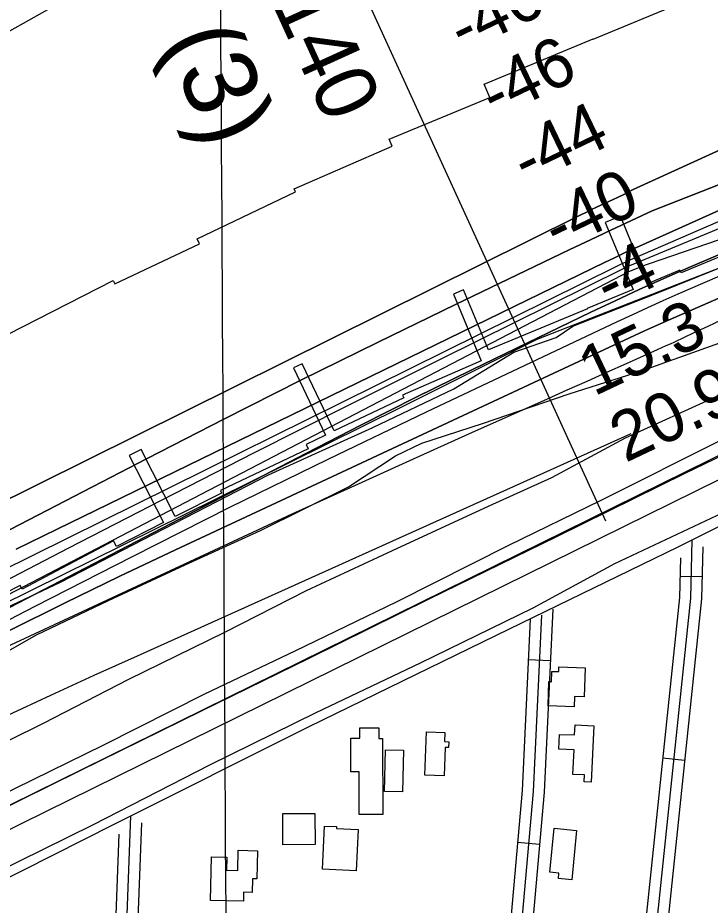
# Model space of a CAD drawing. Extents: x 3477039 to 3515015, y 546746 to 572297.
# Drawn here: x 3491478 to 3492421, y 561836 to 563045 of the extents above; entities that cross this region are included whole.
import ezdxf

# ---------------------------------------------------------------- set-up
doc = ezdxf.new("R2010")
doc.units = 0
for name, color, linetype in [('V-BLDG-OTLN', 7, 'Continuous'), ('V-CHAN-NAID', 7, 'Continuous'), ('V-FLOD-BASE', 7, 'Continuous'), ('V-GRID-MAJR', 7, 'Continuous'), ('V-LEVE-TOET', 7, 'Continuous'), ('V-RIVR-EDGE', 7, 'Continuous'), ('V-RIVR-RANG', 7, 'Continuous'), ('V-RIVR-RANG-IDEN', 7, 'Continuous'), ('V-ROAD-CNTR', 7, 'Continuous'), ('V-RRAP-FSHR', 7, 'Continuous'), ('V-RRAP-RVMT', 7, 'Continuous'), ('V-SITE-VEGE', 7, 'Continuous'), ('V-SURV-LINE', 7, 'Continuous'), ('V-TOPO-DPTH', 7, 'Continuous'), ('V-TOPO-MAJR', 7, 'Continuous'), ('V-TOPO-MINR', 7, 'Continuous'), ('V-TOPO-WATR', 7, 'Continuous')]:
    doc.layers.add(name, color=color, linetype=linetype)

msp = doc.modelspace()

# ---------------------------------------------------------------- linework, layer by layer
at = {"layer": 'V-BLDG-OTLN'}
for points in [[(3492236.404, 562120.558), (3492235.906, 562106.471), (3492200.537, 562107.721), (3492201.707, 562140.841), (3492205.213, 562140.716), (3492205.713, 562154.845), (3492215.072, 562154.515), (3492215.301, 562161.03), (3492250.855, 562159.775), (3492249.4560000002, 562120.0970000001)], [(3492234.438, 562014.518), (3492235.859, 562047.772), (3492214.978, 562048.665), (3492215.85, 562069.0750000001), (3492236.693, 562068.182), (3492237.276, 562081.85), (3492262.647, 562080.767), (3492259.356, 562003.813), (3492249.556, 562004.233), (3492249.951, 562013.855)], [(3491943.411, 561960.015), (3491943.319, 562017.91), (3491931.8170000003, 562017.8910000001), (3491931.7430000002, 562063.908), (3491944.2060000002, 562063.928), (3491944.183, 562077.715), (3491970.004, 562077.756), (3491970.0270000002, 562063.545), (3491975.1920000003, 562063.554), (3491975.352, 561960.066)], [(3492032.759, 562013.558), (3492034.7800000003, 562072.491), (3492059.733, 562071.635), (3492059.305, 562059.167), (3492065.23, 562058.964), (3492064.966, 562051.1730000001), (3492060.413, 562051.329), (3492059.088, 562012.655)], [(3492003.54, 562047.46), (3492002.062, 561990.628), (3491977.592, 561991.263), (3491979.073, 562048.093)], [(3491883.1010000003, 561918.885), (3491839.416, 561918.684), (3491839.221, 561961.197), (3491882.907, 561961.397)], [(3491941.6780000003, 561939.5), (3491939.153, 561883.203), (3491893.149, 561885.267), (3491895.791, 561944.135), (3491912.255, 561943.393), (3491912.142, 561940.8250000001)], [(3492239.345, 561938.167), (3492232.971, 561870.9), (3492214.679, 561872.637), (3492215.377, 561880.036), (3492203.085, 561881.202), (3492208.7600000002, 561941.0650000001)], [(3491804.6180000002, 561910.525), (3491803.805, 561872.109), (3491797.995, 561872.231), (3491797.6040000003, 561853.713), (3491785.799, 561853.965), (3491785.537, 561841.591), (3491740.798, 561842.537), (3491742.062, 561902.202), (3491763.0330000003, 561901.757), (3491762.659, 561884.02), (3491778.0270000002, 561883.696), (3491778.608, 561911.076)]]:
    msp.add_lwpolyline(points, close=True, dxfattribs=at)
at = {"layer": 'V-FLOD-BASE'}
msp.add_lwpolyline([(3490350.554, 561389.037), (3490438.913, 561435.317), (3490569.109, 561504.755), (3490699.288, 561572.433), (3490832.441, 561645.368), (3490980.29, 561721.714), (3491118.718, 561794.024), (3491252.4280000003, 561862.85), (3491405.579, 561942.089), (3491562.237, 562019.544), (3491728.3140000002, 562101.034), (3491874.952, 562172.696), (3492038.6780000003, 562253.618), (3492212.4080000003, 562338.573), (3492387.911, 562425.273), (3492530.421, 562494.033)], dxfattribs=at)
at = {"layer": 'V-GRID-MAJR'}
msp.add_spline([(3491798.96074522, 555464.6622092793), (3491782.883, 558228.111), (3491747.6210000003, 564289.072), (3491712.358, 570350.049), (3491712.34, 570353.116)], degree=3, dxfattribs=at)
at = {"layer": 'V-LEVE-TOET'}
for points in [[(3492439.774, 562471.593), (3492271.328, 562387.185), (3492146.482, 562326.509), (3491994.523, 562249.606), (3491855.546, 562182.581), (3491732.471, 562123.652), (3491595.239, 562054.268), (3491449.19, 561983.1900000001), (3491319.609, 561917.267), (3491165.29, 561838.622), (3491015.077, 561759.946), (3490868.989, 561683.586), (3490723.501, 561608.982), (3490575.632, 561529.701), (3490444.256, 561459.101), (3490338.5530000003, 561406.2660000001)], [(3490352.115, 561323.404), (3490430.426, 561359.785), (3490445.414, 561366.701), (3490480.473, 561382.88), (3490643.003, 561460.878), (3490792.646, 561541.905), (3490946.987, 561623.485), (3491112.521, 561710.8470000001), (3491279.214, 561796.441), (3491445.89, 561879.688), (3491581.343, 561946.154), (3491739.791, 562027.701), (3491884.666, 562098.789), (3492026.58, 562166.377), (3492180.287, 562241.508), (3492291.634, 562301.697), (3492453.566, 562377.9400000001)]]:
    msp.add_lwpolyline(points, dxfattribs=at)
at = {"layer": 'V-RIVR-EDGE'}
msp.add_lwpolyline([(3490644.4289555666, 561791.8317971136), (3490785.701538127, 561871.0257494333), (3490982.8687286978, 561976.1956989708), (3491183.663092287, 562091.5622323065), (3491388.057909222, 562206.3195361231), (3491536.511358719, 562276.190669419), (3491819.627158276, 562422.5706303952), (3491962.064018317, 562487.0537012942), (3492072.0537498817, 562539.6104719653), (3492153.822364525, 562589.8357188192), (3492211.5023549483, 562609.503871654), (3492234.3532225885, 562625.0558604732), (3492346.1231410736, 562669.2036563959), (3492465.707649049, 562717.534415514), (3492578.0526552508, 562751.4752366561), (3492713.859243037, 562805.1688229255), (3492831.6427821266, 562853.5040353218), (3492977.675642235, 562915.576907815), (3493111.095782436, 562975.2796614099), (3493222.880545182, 563025.4306869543), (3493270.3669206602, 563049.926658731)], dxfattribs=at)
at = {"layer": 'V-RIVR-RANG'}
msp.add_line((3492279.323, 562359.331), (3491946.475, 563086.813), dxfattribs=at)
at = {"layer": 'V-ROAD-CNTR'}
for p, q in [((3492410.234141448, 562283.482406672), (3492380.2412014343, 562284.1484053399)), ((3492203.522554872, 562169.2746350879), (3492173.5556148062, 562170.6946322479)), ((3492386.4731889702, 562033.4629067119), (3492356.637248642, 562036.5949004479)), ((3492188.80358431, 561919.1481353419), (3492158.917644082, 561921.7661301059))]:
    msp.add_line(p, q, dxfattribs=at)
for points in [[(3492931.62709866, 562597.7717780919), (3492659.0306438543, 562464.8210439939), (3492377.0082079, 562324.1573253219), (3492147.6546666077, 562212.2965490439), (3491874.826212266, 562079.0918154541), (3491609.0457438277, 561946.42908078), (3491317.544326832, 561799.2683751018), (3490863.4042351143, 561571.3528309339), (3490587.8267862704, 561422.426128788), (3490458.1540456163, 561352.0862694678), (3490230.936500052, 561230.07551349), (3490098.8877641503, 561164.0226455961)], [(3492931.62709866, 562597.7717780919), (3492659.0306438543, 562464.8210439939), (3492377.0082079, 562324.1573253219), (3492147.6546666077, 562212.2965490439), (3491874.826212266, 562079.0918154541), (3491609.0457438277, 561946.42908078), (3491317.544326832, 561799.2683751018), (3490863.4042351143, 561571.3528309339), (3490587.8267862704, 561422.426128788), (3490458.1540456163, 561352.0862694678), (3490230.936500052, 561230.07551349), (3490098.8877641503, 561164.0226455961)], [(3492396.34816922, 562333.8033060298), (3492394.5851727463, 562254.431464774), (3492347.127267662, 561802.3083690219), (3492333.827294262, 561672.757628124), (3492312.4653369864, 561474.3490249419)], [(3492411.1431396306, 562324.420324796), (3492409.5681427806, 562253.4804666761), (3492362.0472378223, 561800.7593721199), (3492348.7452644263, 561671.1886312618), (3492320.308111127, 561407.0662254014)], [(3492380.801200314, 562309.3173550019), (3492379.602202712, 562255.3824628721), (3492332.207297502, 561803.8573659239), (3492318.9093240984, 561674.3266249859), (3492290.405802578, 561409.5873904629)], [(3492206.851548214, 562239.5084946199), (3492195.0395718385, 561990.3329929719), (3492165.7736303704, 561656.2686611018), (3492139.7786823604, 561335.063303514), (3492116.135729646, 561032.0349095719), (3492096.0177698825, 560823.7553261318), (3492093.3637751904, 560730.2655131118), (3492040.28888134, 560228.240517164), (3492017.295927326, 559945.697082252), (3492006.0779497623, 559880.43321278), (3491997.6509666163, 559794.760384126), (3491995.8329702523, 559701.345570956), (3491987.267987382, 559614.2587451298), (3491983.9768576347, 559557.3963883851)], [(3492191.461578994, 562231.6455103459), (3492180.0706017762, 561991.3429909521), (3492150.8266602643, 561657.528658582), (3492124.825712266, 561336.251301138), (3492101.191759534, 561033.3399069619), (3492081.0377998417, 560824.6903242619), (3492078.3858051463, 560731.268511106), (3492025.352911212, 560229.63751437), (3492002.399957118, 559947.580078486), (3491991.2029795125, 559882.440208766), (3491982.6649965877, 559795.6413823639), (3491980.847000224, 559702.2265691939), (3491972.310017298, 559615.4267427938), (3491967.868026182, 559538.6688963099), (3491903.5971547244, 559547.305879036), (3491804.32435327, 559553.149867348), (3491723.547514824, 559538.299897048), (3491634.511692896, 559512.5399485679), (3491544.56987278, 559496.779980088)], [(3492176.167609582, 562225.7835220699), (3492165.101631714, 561992.3529889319), (3492135.879690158, 561658.7886560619), (3492109.8727421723, 561337.4392987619), (3492086.247789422, 561034.6449043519), (3492066.057829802, 560825.625322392), (3492063.9898339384, 560752.78646807)], [(3491631.9956979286, 561957.8840578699), (3491618.4187250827, 561603.5067666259), (3491600.69976052, 561249.686474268), (3491586.1167896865, 560925.502122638), (3491577.773806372, 560765.194443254), (3491571.21481949, 560626.175721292), (3491556.823848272, 560522.4249287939), (3491548.0848657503, 560279.1974152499), (3491542.676876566, 559911.0231515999)], [(3491646.6446686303, 561948.431076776), (3491633.4046951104, 561602.8447679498), (3491615.682730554, 561248.974475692), (3491601.098759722, 560924.7751240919), (3491592.755776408, 560764.4514447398), (3491588.39478513, 560672.028629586)], [(3491616.037729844, 561933.1541073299), (3491603.432755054, 561604.1687653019), (3491585.7167904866, 561250.3984728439), (3491571.13481965, 560926.2291211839), (3491562.7918363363, 560765.9374417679), (3491556.263849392, 560627.5627185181), (3491541.8608781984, 560523.727926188), (3491533.0888957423, 560279.5764144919), (3491528.242905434, 559949.626074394)]]:
    msp.add_lwpolyline(points, dxfattribs=at)
at = {"layer": 'V-RRAP-FSHR'}
msp.add_lwpolyline([(3489054.8154603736, 560790.565893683), (3489154.860260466, 560856.7490617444), (3489314.0205806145, 560972.5696058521), (3489469.7709807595, 561082.8748859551), (3489623.4836209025, 561176.5708860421), (3489760.806117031, 561242.8154941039), (3490092.3875573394, 561465.2160063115), (3490361.03805359, 561618.7340864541), (3490470.223077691, 561703.1280705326), (3490764.438757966, 561858.3337026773), (3491238.610150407, 562125.7820229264), (3491455.7083906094, 562244.8445510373), (3491747.366118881, 562389.4353991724), (3492000.376039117, 562514.816007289), (3492185.513191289, 562607.6457033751), (3492522.2412556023, 562739.0535754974), (3493071.9449361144, 562967.1577677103), (3493227.5355922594, 563039.2084557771), (3493383.8512404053, 563083.5722318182)], dxfattribs=at)
at = {"layer": 'V-RRAP-RVMT'}
for p, q in [((3492261.9540000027, 563016.1230000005), (3492384.7830000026, 563067.0990000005)), ((3492113.6060000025, 562954.9090000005), (3492261.8350000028, 563016.4060000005)), ((3492261.8350000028, 563016.4060000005), (3492261.9540000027, 563016.1230000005)), ((3492121.124000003, 562936.5850000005), (3492113.606000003, 562954.9090000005)), ((3491984.1700000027, 562879.7130000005), (3492121.124000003, 562936.5850000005)), ((3491988.017000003, 562870.3100000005), (3491984.1700000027, 562879.7130000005)), ((3491854.6230000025, 562812.2370000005), (3491988.017000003, 562870.3100000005)), ((3491722.3980000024, 562744.2870000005), (3491856.3700000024, 562808.2300000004)), ((3491856.3700000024, 562808.2300000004), (3491854.623000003, 562812.2370000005)), ((3492299.0200000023, 562775.1150000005), (3492278.3550000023, 562766.5480000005)), ((3492337.0180000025, 562683.4610000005), (3492299.0200000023, 562775.1150000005)), ((3492278.3550000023, 562766.5480000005), (3492316.353000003, 562674.8940000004)), ((3491725.6130000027, 562737.5370000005), (3491722.3980000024, 562744.2870000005)), ((3492509.428000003, 562750.7440000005), (3492381.6190000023, 562697.8080000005)), ((3491610.605000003, 562682.5990000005), (3491725.6130000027, 562737.5370000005)), ((3492380.155000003, 562701.3310000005), (3492337.0180000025, 562683.4610000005)), ((3492381.6190000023, 562697.8080000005), (3492380.1550000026, 562701.3310000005)), ((3491465.092000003, 562614.0830000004), (3491608.2700000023, 562687.1820000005)), ((3491608.2700000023, 562687.1820000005), (3491610.6050000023, 562682.5990000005)), ((3492085.509000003, 562674.4980000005), (3492071.7860000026, 562668.8070000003)), ((3492119.468000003, 562592.7270000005), (3492085.509000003, 562674.4980000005)), ((3492316.353000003, 562674.8940000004), (3492253.9310000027, 562649.0100000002)), ((3492071.7860000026, 562668.8070000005), (3492109.5550000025, 562577.7780000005)), ((3492254.0500000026, 562648.7350000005), (3492119.468000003, 562592.7270000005)), ((3492253.9310000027, 562649.0100000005), (3492254.0500000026, 562648.7350000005)), ((3491865.590000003, 562573.8630000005), (3491853.6700000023, 562568.1730000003)), ((3491909.2250000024, 562482.4560000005), (3491865.590000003, 562573.8630000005)), ((3492109.555000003, 562577.7780000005), (3492002.4380000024, 562531.0960000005)), ((3491853.6700000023, 562568.1730000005), (3491897.3050000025, 562476.7660000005)), ((3492004.0620000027, 562527.7210000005), (3491909.2250000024, 562482.4560000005)), ((3492002.4380000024, 562531.0960000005), (3492004.0620000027, 562527.7210000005)), ((3491897.3050000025, 562476.7660000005), (3491870.956000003, 562464.1530000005)), ((3491646.103000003, 562457.1370000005), (3491630.0600000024, 562448.9560000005)), ((3491692.7560000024, 562365.6450000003), (3491646.1030000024, 562457.1370000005)), ((3491873.820000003, 562458.2050000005), (3491754.150000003, 562401.0490000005)), ((3491870.956000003, 562464.1530000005), (3491873.820000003, 562458.2050000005)), ((3491630.0600000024, 562448.9560000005), (3491676.7130000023, 562357.4640000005)), ((3491755.8020000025, 562397.8050000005), (3491692.7560000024, 562365.6450000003)), ((3491754.150000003, 562401.0490000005), (3491755.8020000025, 562397.8050000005)), ((3491676.713000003, 562357.4640000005), (3491612.625000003, 562324.7570000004)), ((3491608.518000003, 562332.8680000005), (3491484.3220000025, 562266.8130000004)), ((3491612.625000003, 562324.7570000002), (3491608.518000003, 562332.8680000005)), ((3491481.525000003, 562271.9960000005), (3491460.2850000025, 562260.7380000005)), ((3491484.3220000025, 562266.8130000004), (3491481.5250000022, 562271.9960000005))]:
    msp.add_line(p, q, dxfattribs=at)
at = {"layer": 'V-SITE-VEGE'}
for points in [[(3491395.698, 562143.473), (3491503.779, 562204.4130000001), (3491601.757, 562251.3200000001), (3491706.218, 562299.942), (3491808.9, 562346.81), (3491928.735, 562406.4890000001), (3491992.565, 562448.356), (3492028.571, 562465.734), (3492111.107, 562492.757), (3492229.0330000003, 562533.041), (3492329.25, 562564.64), (3492434.218, 562602.667)], [(3492431.322, 562529.881), (3492305.6240000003, 562472.599), (3492205.242, 562418.654), (3492119.674, 562379.892), (3491988.0700000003, 562319.123), (3491871.215, 562264.714), (3491759.6380000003, 562207.9130000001), (3491629.182, 562143.608), (3491512.876, 562083.9), (3491419.61, 562038.138)]]:
    msp.add_lwpolyline(points, dxfattribs=at)
at = {"layer": 'V-SURV-LINE'}
for points in [[(3491272.34948201, 561876.9888111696), (3492846.9141369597, 562653.2186365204)], [(3491272.34948201, 561876.9888111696), (3492846.9141369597, 562653.2186365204)], [(3492860.192097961, 562626.3170388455), (3491285.6274430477, 561850.0872135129)], [(3492860.192097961, 562626.3170388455), (3491285.6274430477, 561850.0872135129)]]:
    msp.add_lwpolyline(points, dxfattribs=at)
at = {"layer": 'V-TOPO-DPTH'}
for points in [[(3491238.0398586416, 562276.6841181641), (3492241.3065227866, 562774.912093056), (3492246.1365647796, 562777.2949261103), (3492250.9748470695, 562779.6607947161), (3492255.825489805, 562782.0012166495), (3492260.6843728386, 562784.3246741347), (3492264.5315304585, 562786.1519380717), (3492267.4756315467, 562787.5434400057), (3492270.4232208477, 562788.9274762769), (3492273.376042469, 562790.3003140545), (3492276.332352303, 562791.6656861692), (3492279.289223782, 562793.0298716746), (3492282.243355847, 562794.3999408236), (3492285.193378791, 562795.7788354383), (3492288.1406623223, 562797.1636136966), (3492296.036828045, 562800.8880382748), (3492302.896570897, 562804.2050468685), (3492309.711593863, 562807.6094534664), (3492316.4595370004, 562811.1449570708), (3493127.822701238, 563181.8962565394)], [(3493127.822701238, 563181.8962565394), (3492316.4595370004, 562811.1449570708), (3492309.711593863, 562807.6094534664), (3492302.896570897, 562804.2050468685), (3492296.036828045, 562800.8880382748), (3492288.1406623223, 562797.1636136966), (3492285.193378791, 562795.7788354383), (3492282.243355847, 562794.3999408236), (3492279.289223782, 562793.0298716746), (3492276.332352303, 562791.6656861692), (3492273.376042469, 562790.3003140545), (3492270.4232208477, 562788.9274762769), (3492267.4756315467, 562787.5434400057), (3492264.5315304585, 562786.1519380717), (3492260.6843728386, 562784.3246741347), (3492255.825489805, 562782.0012166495), (3492250.9748470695, 562779.6607947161), (3492246.1365647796, 562777.2949261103), (3492241.3065227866, 562774.912093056), (3491238.0398586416, 562276.6841181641)], [(3491219.666322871, 562219.5632580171), (3491654.5984984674, 562444.9936325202), (3491759.0143027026, 562498.5170143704), (3491863.7455710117, 562551.4086728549), (3491968.9500354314, 562603.3527462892), (3492074.469963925, 562654.6650963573), (3492230.080990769, 562729.469206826), (3492258.0701929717, 562742.8242671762), (3492286.1102504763, 562756.0708658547), (3492314.226590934, 562769.1547720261), (3492342.3937866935, 562782.1302165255), (3493123.9681522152, 563089.0975194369)], [(3493123.9681522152, 563089.0975194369), (3492342.3937866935, 562782.1302165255), (3492314.226590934, 562769.1547720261), (3492286.1102504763, 562756.0708658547), (3492258.0701929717, 562742.8242671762), (3492230.080990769, 562729.469206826), (3492074.469963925, 562654.6650963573), (3491968.9500354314, 562603.3527462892), (3491863.7455710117, 562551.4086728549), (3491759.0143027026, 562498.5170143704), (3491654.5984984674, 562444.9936325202), (3491219.666322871, 562219.5632580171)], [(3491284.208037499, 562185.9893494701), (3491547.8727857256, 562323.0690516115), (3491674.194888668, 562388.2828309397), (3491800.7640435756, 562453.0100689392), (3491927.7037764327, 562517.0074949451), (3492054.8905612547, 562580.5183796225), (3492303.2405467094, 562703.6402988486), (3492306.4523144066, 562705.1930582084), (3492309.683627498, 562706.7028811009), (3492312.944258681, 562708.1482992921), (3492316.2244352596, 562709.5507810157), (3493104.5797233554, 563037.4091602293)], [(3491284.208037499, 562185.9893494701), (3491547.8727857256, 562323.0690516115), (3491674.194888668, 562388.2828309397), (3491800.7640435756, 562453.0100689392), (3491927.7037764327, 562517.0074949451), (3492054.8905612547, 562580.5183796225), (3492303.2405467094, 562703.6402988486), (3492306.4523144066, 562705.1930582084), (3492309.683627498, 562706.7028811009), (3492312.944258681, 562708.1482992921), (3492316.2244352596, 562709.5507810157), (3493104.5797233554, 563037.4091602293)], [(3492636.936430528, 562874.2328789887), (3492325.1759390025, 562734.3355909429), (3492313.390527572, 562728.9797163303), (3492301.6398439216, 562723.5496185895), (3492289.941251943, 562718.0081861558), (3492278.2773877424, 562712.3925305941), (3491532.090845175, 562348.7611911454), (3491476.053111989, 562321.1534760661)], [(3492636.936430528, 562874.2328789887), (3492325.1759390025, 562734.3355909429), (3492313.390527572, 562728.9797163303), (3492301.6398439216, 562723.5496185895), (3492289.941251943, 562718.0081861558), (3492278.2773877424, 562712.3925305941), (3491532.090845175, 562348.7611911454), (3491476.053111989, 562321.1534760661)], [(3492832.8105718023, 562838.2580518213), (3492364.4492982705, 562633.3582299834), (3492356.2980204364, 562629.7563365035), (3492348.164786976, 562626.1145394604), (3492340.058620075, 562622.4128870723), (3492331.970497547, 562618.671331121), (3491693.121364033, 562320.2769627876), (3491617.4616917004, 562284.3972604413), (3491542.089785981, 562247.931532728), (3491467.14953018, 562210.5867669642)], [(3492431.807602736, 562721.8386280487), (3492391.419306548, 562704.5723874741), (3492358.004963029, 562690.020020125), (3492324.726280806, 562675.169087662), (3492291.6510905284, 562659.8703075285), (3492258.711561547, 562644.2729622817), (3492172.3255175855, 562602.6517970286), (3492096.4662548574, 562565.6772535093), (3492020.8356142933, 562528.2460006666), (3491945.5479069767, 562490.1296838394), (3491870.488821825, 562451.5566576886), (3491270.1592333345, 562139.5930660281)], [(3491270.1592333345, 562139.5930660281), (3491870.488821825, 562451.5566576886), (3491945.5479069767, 562490.1296838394), (3492020.8356142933, 562528.2460006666), (3492096.4662548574, 562565.6772535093), (3492172.3255175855, 562602.6517970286), (3492258.711561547, 562644.2729622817), (3492291.6510905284, 562659.8703075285), (3492324.726280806, 562675.169087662), (3492358.004963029, 562690.020020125), (3492391.419306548, 562704.5723874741), (3492431.807602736, 562721.8386280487)]]:
    msp.add_lwpolyline(points, dxfattribs=at)
at = {"layer": 'V-TOPO-MAJR'}
msp.add_lwpolyline([(3489548.2390845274, 561897.5513693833), (3489900.035686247, 562136.7368407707), (3489930.9605830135, 562157.2929245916), (3489962.1614339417, 562177.4110462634), (3489993.7762161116, 562196.8722247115), (3490025.666952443, 562215.8954410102), (3490160.7177697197, 562294.5515118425), (3490260.529192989, 562352.2426523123), (3490360.591394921, 562409.4920949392), (3490461.029764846, 562466.0789908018), (3490561.7189134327, 562522.2241888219), (3490835.483491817, 562673.6940805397), (3490870.055054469, 562692.8651426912), (3490904.6021181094, 562712.0801533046), (3490939.1124332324, 562731.3610866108), (3490973.598249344, 562750.6859683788), (3491986.71357391, 563319.6788157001)], dxfattribs=at)
at = {"layer": 'V-TOPO-MINR'}
for points in [[(3491238.0398586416, 562276.6841181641), (3492241.3065227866, 562774.912093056), (3492246.1365647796, 562777.2949261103), (3492250.9748470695, 562779.6607947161), (3492255.825489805, 562782.0012166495), (3492260.6843728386, 562784.3246741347), (3492264.5315304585, 562786.1519380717), (3492267.4756315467, 562787.5434400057), (3492270.4232208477, 562788.9274762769), (3492273.376042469, 562790.3003140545), (3492276.332352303, 562791.6656861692), (3492279.289223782, 562793.0298716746), (3492282.243355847, 562794.3999408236), (3492285.193378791, 562795.7788354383), (3492288.1406623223, 562797.1636136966), (3492296.036828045, 562800.8880382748), (3492302.896570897, 562804.2050468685), (3492309.711593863, 562807.6094534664), (3492316.4595370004, 562811.1449570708), (3493127.822701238, 563181.8962565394)], [(3491219.666322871, 562219.5632580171), (3491654.5984984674, 562444.9936325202), (3491759.0143027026, 562498.5170143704), (3491863.7455710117, 562551.4086728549), (3491968.9500354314, 562603.3527462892), (3492074.469963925, 562654.6650963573), (3492230.080990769, 562729.469206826), (3492258.0701929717, 562742.8242671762), (3492286.1102504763, 562756.0708658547), (3492314.226590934, 562769.1547720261), (3492342.3937866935, 562782.1302165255), (3493123.9681522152, 563089.0975194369)], [(3491284.208037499, 562185.9893494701), (3491547.8727857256, 562323.0690516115), (3491674.194888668, 562388.2828309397), (3491800.7640435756, 562453.0100689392), (3491927.7037764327, 562517.0074949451), (3492054.8905612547, 562580.5183796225), (3492303.2405467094, 562703.6402988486), (3492306.4523144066, 562705.1930582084), (3492309.683627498, 562706.7028811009), (3492312.944258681, 562708.1482992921), (3492316.2244352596, 562709.5507810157), (3493104.5797233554, 563037.4091602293)], [(3491276.7036186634, 562161.3020306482), (3492300.9013798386, 562694.5418529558), (3492302.851377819, 562695.5498545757), (3492306.764967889, 562697.5391132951), (3492308.728559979, 562698.5203703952), (3492312.5608872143, 562700.4214756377), (3492312.713799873, 562700.4922252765), (3492312.76553638, 562700.5141171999), (3492320.7808567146, 562703.8057574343), (3492324.853460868, 562705.4386855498), (3492328.9433353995, 562707.0259900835), (3492333.059115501, 562708.5448592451), (3492337.1921659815, 562710.018104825), (3493214.0940954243, 563010.4907181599)], [(3491312.851203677, 562220.7682208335), (3492293.918777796, 562706.8620041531), (3492300.2861287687, 562709.9564744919), (3492306.6838472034, 562712.9855166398), (3492313.127116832, 562715.916416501), (3492319.600753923, 562718.7818881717), (3492861.738691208, 562953.8131829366)], [(3491476.053111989, 562321.1534760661), (3491532.090845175, 562348.7611911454), (3492278.2773877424, 562712.3925305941), (3492289.941251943, 562718.0081861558), (3492301.6398439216, 562723.5496185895), (3492313.390527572, 562728.9797163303), (3492325.1759390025, 562734.3355909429), (3492636.936430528, 562874.2328789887)], [(3491467.14953018, 562210.5867669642), (3491542.089785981, 562247.931532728), (3491617.4616917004, 562284.3972604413), (3491693.121364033, 562320.2769627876), (3492331.970497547, 562618.671331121), (3492340.058620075, 562622.4128870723), (3492348.164786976, 562626.1145394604), (3492356.2980204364, 562629.7563365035), (3492364.4492982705, 562633.3582299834), (3492832.8105718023, 562838.2580518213)], [(3491264.419524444, 562120.5950951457), (3491501.894455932, 562243.7600741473), (3491634.358958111, 562311.562152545), (3491767.2967845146, 562378.4102272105), (3491900.944597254, 562443.8272962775), (3492035.0657342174, 562508.2903616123), (3492295.2622117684, 562631.6344067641), (3492315.8058744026, 562641.2435613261), (3492336.4138829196, 562650.7107232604), (3492357.118410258, 562659.9648962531), (3492377.887283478, 562669.0770766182), (3492544.653110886, 562741.2212790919)], [(3491382.7542545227, 562151.2801251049), (3491772.0899180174, 562332.3189405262), (3491852.0563868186, 562369.2825176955), (3491932.133359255, 562406.0036724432), (3492012.3760871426, 562442.3611935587), (3492092.7293186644, 562478.4762922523), (3492199.7223456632, 562526.2733515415), (3492226.6607771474, 562538.3107078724), (3492253.597651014, 562550.3515478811), (3492280.5321884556, 562562.3976134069), (3492307.4651682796, 562574.4471626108), (3492349.6172032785, 562593.3104741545), (3492355.4656168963, 562595.947074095), (3492361.304190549, 562598.6051308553), (3492367.128004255, 562601.2953728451), (3492372.9419779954, 562604.0070716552), (3492399.3694367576, 562616.4220320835), (3492418.4054428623, 562625.323399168), (3492437.462359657, 562634.17955999)], [(3491464.829646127, 562095.4113337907), (3491523.4905495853, 562122.5964690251), (3491582.28720479, 562149.4867369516), (3491641.1743611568, 562176.1804266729), (3492313.8000000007, 562479.05)]]:
    msp.add_lwpolyline(points, dxfattribs=at)
at = {"layer": 'V-TOPO-WATR'}
msp.add_lwpolyline([(3491270.1592333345, 562139.5930660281), (3491870.488821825, 562451.5566576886), (3491945.5479069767, 562490.1296838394), (3492020.8356142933, 562528.2460006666), (3492096.4662548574, 562565.6772535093), (3492172.3255175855, 562602.6517970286), (3492258.711561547, 562644.2729622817), (3492291.6510905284, 562659.8703075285), (3492324.726280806, 562675.169087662), (3492358.004963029, 562690.020020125), (3492391.419306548, 562704.5723874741), (3492431.807602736, 562721.8386280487)], dxfattribs=at)

# ---------------------------------------------------------------- texts
at = {"layer": 'V-CHAN-NAID'}
msp.add_text('CCI CARBON (145.6) (3)', height=100.00000200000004, rotation=292.01128319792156, dxfattribs=at).set_placement((3491176.2092424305, 564254.8882448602))
at = {"layer": 'V-RIVR-RANG'}
for s, height, rotation, p in [('-46', 67.00000000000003, 25.665250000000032, (3492084.2540321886, 562997.2049897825)), ('-46', 67.00000000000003, 25.665250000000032, (3492127.3420321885, 562906.9639897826)), ('-44', 67.00000000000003, 25.665250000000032, (3492170.6677871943, 562816.8372359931)), ('-40', 67.00000000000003, 25.665250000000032, (3492212.8057671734, 562726.1392511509)), ('-4', 67.00000000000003, 25.665250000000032, (3492282.9978377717, 562648.9223191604)), ('15.3', 67, 25.37832571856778, (3492262.9110149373, 562528.9854621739)), ('20.9', 67, 25.37832571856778, (3492305.760690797, 562438.6314080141))]:
    msp.add_text(s, height=height, rotation=rotation, dxfattribs=at).set_placement(p)
at = {"layer": 'V-RIVR-RANG-IDEN'}
msp.add_text('D-140', height=82.99999999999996, rotation=294.44432571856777, dxfattribs=at).set_placement((3491774.9357842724, 563173.4767569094))

doc.saveas('drawing.dxf')
